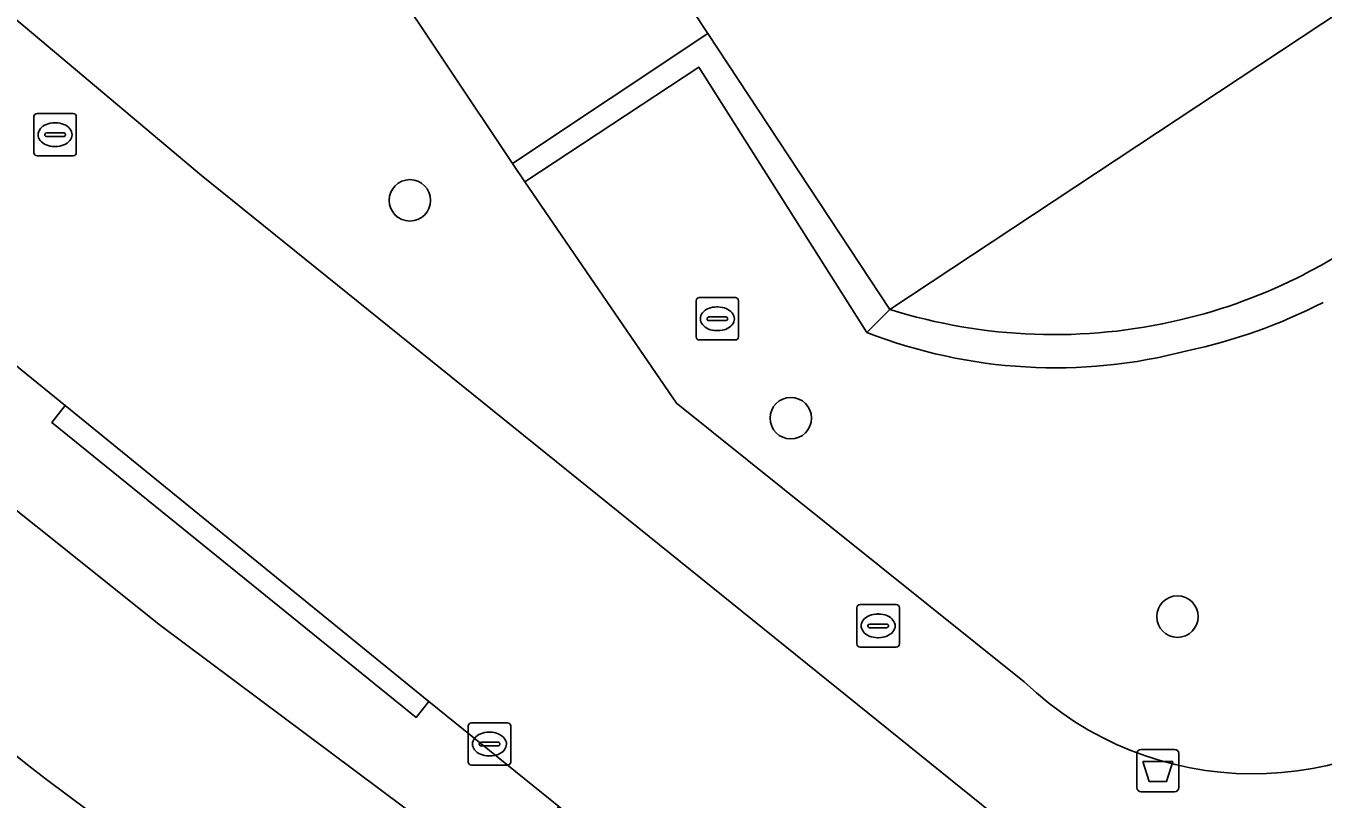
# Model space of a CAD drawing. Extents: x 161087 to 161926, y 382572 to 383873.
# Drawn here: x 161732.38 to 161762.98, y 383055.78 to 383074.02 of the extents above; entities that cross this region are included whole.
import ezdxf

# ---------------------------------------------------------------- set-up
doc = ezdxf.new("R2010")
doc.units = 0
for name, color, linetype in [('IMGEO_Afvalbak', 7, 'Continuous'), ('IMGEO_Berm_gesloten', 7, 'Continuous'), ('IMGEO_Berm_open', 7, 'Continuous'), ('IMGEO_Boom', 7, 'Continuous'), ('IMGEO_Fietspad_gesloten', 7, 'Continuous'), ('IMGEO_Groenvoorziening', 7, 'Continuous'), ('IMGEO_Haag', 7, 'Continuous'), ('IMGEO_Kolk', 7, 'Continuous'), ('IMGEO_Pand', 7, 'Continuous'), ('IMGEO_Rijbaan_lokaal_gesloten', 7, 'Continuous'), ('IMGEO_Rioolput', 7, 'Continuous'), ('IMGEO_Voetpad_open', 7, 'Continuous')]:
    doc.layers.add(name, color=color, linetype=linetype)

msp = doc.modelspace()

# ---------------------------------------------------------------- linework, layer by layer
at = {"layer": 'IMGEO_Afvalbak'}
for p, q in [((161758.593, 383056.049), (161758.593, 383056.849)), ((161758.593, 383056.849), (161758.593, 383056.049)), ((161758.693, 383056.949), (161759.483, 383056.949)), ((161759.483, 383056.949), (161758.693, 383056.949)), ((161759.583, 383056.849), (161759.583, 383056.049)), ((161759.583, 383056.049), (161759.583, 383056.849)), ((161759.483, 383055.949), (161758.693, 383055.949)), ((161758.693, 383055.949), (161759.483, 383055.949))]:
    msp.add_line(p, q, dxfattribs=at)
msp.add_lwpolyline([(161758.736, 383056.663), (161759.44, 383056.663), (161759.291, 383056.193), (161758.885, 383056.193), (161758.736, 383056.663)], dxfattribs=at)
for centre, start, end in [((161758.693, 383056.849), 90, 180), ((161758.693, 383056.849), 90, 180), ((161759.483, 383056.849), 0, 90), ((161759.483, 383056.849), 360, 90), ((161758.693, 383056.049), 180, 270), ((161758.693, 383056.049), 180, 270), ((161759.483, 383056.049), 270, 0), ((161759.483, 383056.049), 270, 0)]:
    msp.add_arc(centre, 0.1, start, end, dxfattribs=at)
at = {"layer": 'IMGEO_Berm_gesloten'}
msp.add_lwpolyline([(161733.305, 383065.058), (161732.985, 383064.662), (161741.582, 383057.705), (161741.881, 383058.075)], close=True, dxfattribs=at)
at = {"layer": 'IMGEO_Berm_open'}
msp.add_lwpolyline([(161721.983, 383070.995), (161729.657, 383064.576), (161735.548, 383059.871), (161743.624, 383053.851), (161744.951, 383055.605), (161741.881, 383058.075), (161741.582, 383057.705), (161732.985, 383064.662), (161733.305, 383065.058), (161732.255, 383065.912), (161731.375, 383066.657)], dxfattribs=at)
at = {"layer": 'IMGEO_Boom'}
for centre in [(161741.436, 383069.901), (161750.425, 383064.763), (161759.549, 383060.081)]:
    msp.add_circle(centre, 0.489, dxfattribs=at)
at = {"layer": 'IMGEO_Fietspad_gesloten'}
for points in [[(161753.187, 383046.682), (161748.415, 383050.259), (161743.624, 383053.851), (161735.548, 383059.871), (161729.657, 383064.576), (161721.983, 383070.995)], [(161723.517, 383063.812), (161723.915, 383063.486), (161725.575, 383062.121), (161727.845, 383060.246), (161732.417, 383056.586), (161732.861, 383056.236), (161735.87, 383053.996), (161737.819, 383052.545), (161740.068, 383050.87), (161745.698, 383046.661), (161750.491, 383043.059)]]:
    msp.add_lwpolyline(points, dxfattribs=at)
at = {"layer": 'IMGEO_Groenvoorziening'}
msp.add_lwpolyline([(161748.467, 383073.836), (161743.857, 383070.767), (161744.151, 383070.338), (161748.253, 383073.044), (161752.221, 383066.786), (161752.766, 383067.328)], close=True, dxfattribs=at)
for points in [[(161752.221, 383066.786), (161748.253, 383073.044), (161744.151, 383070.338), (161747.731, 383065.115), (161750.231, 383063.113), (161755.935, 383058.545)], [(161752.766, 383067.328), (161752.221, 383066.786)]]:
    msp.add_lwpolyline(points, dxfattribs=at)
for centre, radius, start, end in [((161756.589, 383079.641), 12.936, 297.4012, 328.4026), ((161756.641, 383079.705), 12.97, 283.2541, 297.0668), ((161757.1, 383078.99), 12.918, 281.9609, 297.1022), ((161757.1, 383078.99), 12.918, 281.9609, 297.1022), ((161756.64, 383079.679), 12.945, 252.5844, 283.2848), ((161756.665, 383078.171), 12.221, 248.6751, 284.7502), ((161756.665, 383078.171), 12.221, 248.6751, 284.7502), ((161761.328, 383064.146), 7.775, 226.0811, 313.3744)]:
    msp.add_arc(centre, radius, start, end, dxfattribs=at)
at = {"layer": 'IMGEO_Haag'}
msp.add_lwpolyline([(161752.766, 383067.328), (161752.221, 383066.786)], dxfattribs=at)
for centre, radius, start, end in [((161756.589, 383079.641), 12.936, 297.4012, 328.4026), ((161756.641, 383079.705), 12.97, 283.2541, 297.0668), ((161757.1, 383078.99), 12.918, 281.9609, 297.1022), ((161756.64, 383079.679), 12.945, 252.5844, 283.2848), ((161756.665, 383078.171), 12.221, 248.6751, 284.7502)]:
    msp.add_arc(centre, radius, start, end, dxfattribs=at)
at = {"layer": 'IMGEO_Kolk'}
for p, q in [((161748.191, 383066.681), (161748.191, 383067.533)), ((161748.266, 383067.607), (161749.118, 383067.607)), ((161749.192, 383067.533), (161749.192, 383066.681)), ((161748.679, 383067.387), (161748.704, 383067.387)), ((161748.45, 383067.101), (161748.45, 383067.113)), ((161748.888, 383067.064), (161748.49, 383067.064)), ((161748.493, 383067.15), (161748.891, 383067.15)), ((161748.934, 383067.113), (161748.934, 383067.101)), ((161749.118, 383066.607), (161748.266, 383066.607)), ((161748.702, 383066.827), (161748.677, 383066.827)), ((161742.814, 383056.649), (161742.814, 383057.501)), ((161742.889, 383057.575), (161743.741, 383057.575)), ((161743.815, 383057.501), (161743.815, 383056.649)), ((161743.073, 383057.069), (161743.073, 383057.081)), ((161743.116, 383057.118), (161743.514, 383057.118)), ((161743.302, 383057.355), (161743.327, 383057.355)), ((161743.557, 383057.081), (161743.557, 383057.069)), ((161743.511, 383057.032), (161743.113, 383057.032)), ((161743.325, 383056.795), (161743.3, 383056.795)), ((161743.741, 383056.575), (161742.889, 383056.575))]:
    msp.add_line(p, q, dxfattribs=at)
for points in [[(161748.191, 383066.681), (161748.191, 383067.533)], [(161748.266, 383067.607), (161749.118, 383067.607)], [(161749.192, 383067.533), (161749.192, 383066.681)], [(161749.118, 383066.607), (161748.266, 383066.607)], [(161742.814, 383056.649), (161742.814, 383057.501)], [(161742.889, 383057.575), (161743.741, 383057.575)], [(161743.815, 383057.501), (161743.815, 383056.649)], [(161743.741, 383056.575), (161742.889, 383056.575)]]:
    msp.add_lwpolyline(points, dxfattribs=at)
for centre, radius, start, end in [((161748.268, 383067.531), 0.0765, 91.552, 178.448), ((161748.268, 383067.531), 0.0765, 91.552, 178.448), ((161749.116, 383067.531), 0.0765, 1.552, 88.448), ((161749.116, 383067.531), 0.0765, 1.552, 88.448), ((161748.49, 383067.11), 0.0403, 85.8775, 175.7526), ((161748.487, 383067.1), 0.0366, 178.938, 274.7102), ((161748.891, 383067.107), 0.043, 264.8664, 352.4533), ((161748.895, 383067.112), 0.0386, 1.7309, 96.639), ((161748.268, 383066.683), 0.0765, 181.552, 268.448), ((161748.268, 383066.683), 0.0765, 181.552, 268.448), ((161749.116, 383066.683), 0.0765, 271.552, 358.448), ((161749.116, 383066.683), 0.0765, 271.552, 358.448), ((161742.891, 383057.499), 0.0765, 91.552, 178.448), ((161742.891, 383057.499), 0.0765, 91.552, 178.448), ((161743.739, 383057.499), 0.0765, 1.552, 88.448), ((161743.739, 383057.499), 0.0765, 1.552, 88.448), ((161743.113, 383057.078), 0.0403, 85.8775, 175.7526), ((161743.518, 383057.08), 0.0386, 1.7309, 96.639), ((161743.11, 383057.068), 0.0366, 178.938, 274.7102), ((161743.514, 383057.075), 0.043, 264.8664, 352.4533), ((161742.891, 383056.651), 0.0765, 181.552, 268.448), ((161742.891, 383056.651), 0.0765, 181.552, 268.448), ((161743.739, 383056.651), 0.0765, 271.552, 358.448), ((161743.739, 383056.651), 0.0765, 271.552, 358.448)]:
    msp.add_arc(centre, radius, start, end, dxfattribs=at)
for centre, major_axis, ratio, start_param, end_param in [((161748.678, 383067.107), (-0.387, 0.002), 0.722429, 4.712389, 7.853982), ((161748.703, 383067.107), (-0.39, 0.002), 0.717154, 1.570796, 4.712389), ((161743.301, 383057.075), (-0.387, 0.002), 0.722429, 4.712389, 7.853982), ((161743.326, 383057.075), (-0.39, 0.002), 0.717154, 1.570796, 4.712389)]:
    msp.add_ellipse(centre, major_axis=major_axis, ratio=ratio, start_param=start_param, end_param=end_param, dxfattribs=at)
at = {"layer": 'IMGEO_Pand'}
msp.add_lwpolyline([(161726.628, 383106.868), (161718.017, 383119.892), (161714.548, 383117.596), (161710.426, 383114.869), (161734.952, 383077.825), (161737.856, 383079.756), (161740.818, 383075.32), (161743.857, 383070.767), (161748.467, 383073.836), (161743.848, 383080.822), (161735.245, 383093.834)], close=True, dxfattribs=at)
msp.add_lwpolyline([(161760.086, 383087.412), (161758.864, 383086.583), (161756.942, 383089.479), (161743.848, 383080.822), (161748.467, 383073.836), (161752.766, 383067.328), (161765.858, 383075.989), (161762.166, 383081.626), (161762.698, 383081.948), (161761.165, 383084.303), (161760.621, 383083.939), (161760.222, 383084.526), (161760.84, 383084.913)], dxfattribs=at)
at = {"layer": 'IMGEO_Rijbaan_lokaal_gesloten'}
for points in [[(161736.517, 383070.49), (161727.593, 383077.995)], [(161731.375, 383066.657), (161732.255, 383065.912), (161733.305, 383065.058), (161741.881, 383058.075), (161744.951, 383055.605), (161760.453, 383043.137), (161763.296, 383048.899), (161736.517, 383070.49)]]:
    msp.add_lwpolyline(points, dxfattribs=at)
at = {"layer": 'IMGEO_Rioolput'}
for p, q in [((161732.564, 383071.025), (161732.564, 383071.877)), ((161732.639, 383071.951), (161733.491, 383071.951)), ((161733.565, 383071.877), (161733.565, 383071.025)), ((161732.866, 383071.494), (161733.264, 383071.494)), ((161733.052, 383071.731), (161733.077, 383071.731)), ((161732.823, 383071.445), (161732.823, 383071.457)), ((161733.261, 383071.408), (161732.863, 383071.408)), ((161733.075, 383071.171), (161733.05, 383071.171)), ((161733.307, 383071.457), (161733.307, 383071.445)), ((161733.491, 383070.951), (161732.639, 383070.951)), ((161751.986, 383059.437), (161751.986, 383060.289)), ((161752.061, 383060.363), (161752.913, 383060.363)), ((161752.474, 383060.143), (161752.499, 383060.143)), ((161752.987, 383060.289), (161752.987, 383059.437)), ((161752.245, 383059.857), (161752.245, 383059.869)), ((161752.288, 383059.906), (161752.686, 383059.906)), ((161752.729, 383059.869), (161752.729, 383059.857)), ((161752.683, 383059.82), (161752.285, 383059.82)), ((161752.497, 383059.583), (161752.472, 383059.583)), ((161752.913, 383059.363), (161752.061, 383059.363))]:
    msp.add_line(p, q, dxfattribs=at)
for points in [[(161732.564, 383071.025), (161732.564, 383071.877)], [(161732.639, 383071.951), (161733.491, 383071.951)], [(161733.565, 383071.877), (161733.565, 383071.025)], [(161733.491, 383070.951), (161732.639, 383070.951)], [(161751.986, 383059.437), (161751.986, 383060.289)], [(161752.061, 383060.363), (161752.913, 383060.363)], [(161752.987, 383060.289), (161752.987, 383059.437)], [(161752.913, 383059.363), (161752.061, 383059.363)]]:
    msp.add_lwpolyline(points, dxfattribs=at)
for centre, radius, start, end in [((161732.641, 383071.875), 0.0765, 91.552, 178.448), ((161732.641, 383071.875), 0.0765, 91.552, 178.448), ((161733.489, 383071.875), 0.0765, 1.552, 88.448), ((161733.489, 383071.875), 0.0765, 1.552, 88.448), ((161732.863, 383071.454), 0.0403, 85.8775, 175.7526), ((161733.268, 383071.456), 0.0386, 1.7309, 96.639), ((161732.86, 383071.444), 0.0366, 178.938, 274.7102), ((161733.264, 383071.451), 0.043, 264.8664, 352.4533), ((161732.641, 383071.027), 0.0765, 181.552, 268.448), ((161732.641, 383071.027), 0.0765, 181.552, 268.448), ((161733.489, 383071.027), 0.0765, 271.552, 358.448), ((161733.489, 383071.027), 0.0765, 271.552, 358.448), ((161752.063, 383060.287), 0.0765, 91.552, 178.448), ((161752.063, 383060.287), 0.0765, 91.552, 178.448), ((161752.911, 383060.287), 0.0765, 1.552, 88.448), ((161752.911, 383060.287), 0.0765, 1.552, 88.448), ((161752.285, 383059.866), 0.0403, 85.8775, 175.7526), ((161752.282, 383059.856), 0.0366, 178.938, 274.7102), ((161752.686, 383059.863), 0.043, 264.8664, 352.4533), ((161752.69, 383059.868), 0.0386, 1.7309, 96.639), ((161752.063, 383059.439), 0.0765, 181.552, 268.448), ((161752.063, 383059.439), 0.0765, 181.552, 268.448), ((161752.911, 383059.439), 0.0765, 271.552, 358.448), ((161752.911, 383059.439), 0.0765, 271.552, 358.448)]:
    msp.add_arc(centre, radius, start, end, dxfattribs=at)
for centre, major_axis, ratio, start_param, end_param in [((161733.051, 383071.451), (-0.387, 0.002), 0.722429, 4.712389, 7.853982), ((161733.076, 383071.451), (-0.39, 0.002), 0.717154, 1.570796, 4.712389), ((161752.473, 383059.863), (-0.387, 0.002), 0.722429, 4.712389, 7.853982), ((161752.498, 383059.863), (-0.39, 0.002), 0.717154, 1.570796, 4.712389)]:
    msp.add_ellipse(centre, major_axis=major_axis, ratio=ratio, start_param=start_param, end_param=end_param, dxfattribs=at)
at = {"layer": 'IMGEO_Voetpad_open'}
for points in [[(161755.935, 383058.545), (161750.231, 383063.113), (161747.731, 383065.115), (161744.151, 383070.338), (161743.857, 383070.767), (161740.818, 383075.32), (161740.194, 383074.625), (161737.597, 383078.416), (161734.929, 383076.654), (161734.133, 383077.291), (161711.799, 383095.157)], [(161760.84, 383084.913), (161760.222, 383084.526), (161760.621, 383083.939), (161761.165, 383084.303), (161762.698, 383081.948), (161762.166, 383081.626), (161765.858, 383075.989), (161752.766, 383067.328)], [(161727.593, 383077.995), (161736.517, 383070.49), (161763.296, 383048.899), (161760.453, 383043.137), (161760.64, 383042.987), (161759.843, 383041.383), (161762.119, 383039.474), (161762.967, 383041.176), (161765.807, 383046.885), (161766.658, 383048.611), (161767.267, 383048.361), (161769.91, 383058.189), (161771.716, 383061.867), (161769.479, 383062.972), (161769.423, 383062.999), (161768.893, 383061.89), (161768.584, 383061.352)]]:
    msp.add_lwpolyline(points, dxfattribs=at)
msp.add_lwpolyline([(161723.517, 383063.812), (161721.616, 383061.535), (161724.335, 383059.22), (161728.898, 383055.462), (161732.583, 383051.796), (161735.87, 383053.996), (161732.861, 383056.236), (161732.417, 383056.586), (161727.845, 383060.246), (161725.575, 383062.121), (161723.915, 383063.486)], close=True, dxfattribs=at)
for centre, radius, start, end in [((161756.589, 383079.641), 12.936, 297.4012, 328.4026), ((161756.641, 383079.705), 12.97, 283.2541, 297.0668), ((161756.64, 383079.679), 12.945, 252.5844, 283.2848), ((161761.328, 383064.146), 7.775, 226.0811, 313.3744)]:
    msp.add_arc(centre, radius, start, end, dxfattribs=at)

doc.saveas('drawing.dxf')
